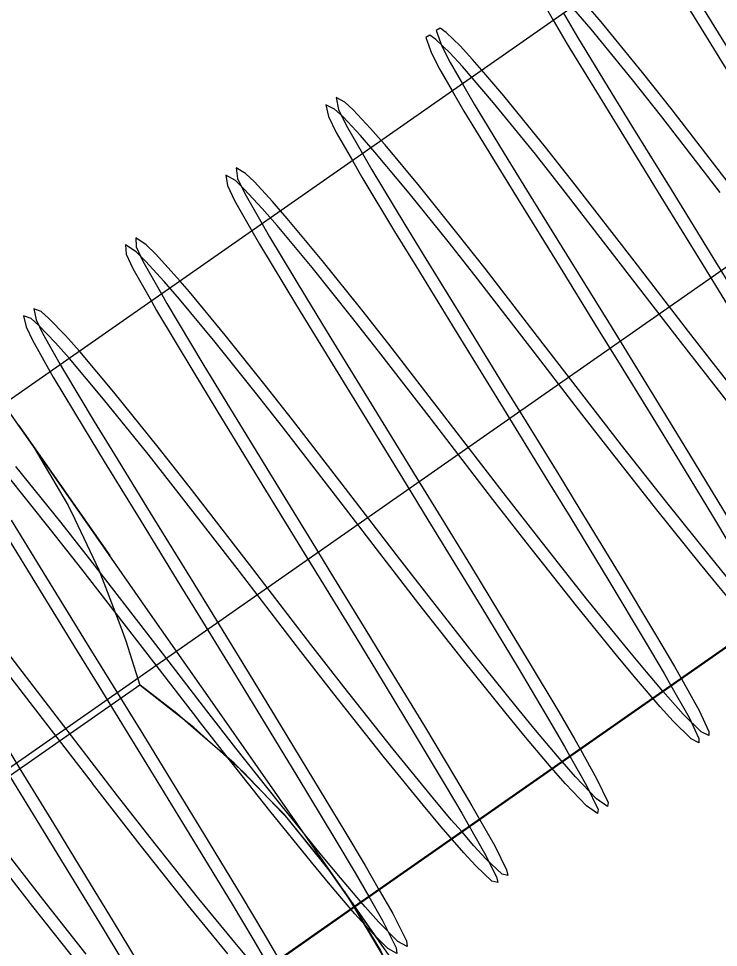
# Model space of a CAD drawing. Extents: x 1312564.2 to 1312581.5, y 1207298.4 to 1207352.6.
# Drawn here: x 1312566.98911 to 1312567.00766, y 1207330.74071 to 1207330.76533 of the extents above; entities that cross this region are included whole.
import ezdxf

# ---------------------------------------------------------------- set-up
doc = ezdxf.new("R2010")
doc.units = 0
for name, color, linetype in [('Level 15', 7, 'Continuous'), ('Level 22', 7, 'Continuous'), ('Level 62', 7, 'Continuous'), ('Level 9', 7, 'Continuous')]:
    doc.layers.add(name, color=color, linetype=linetype)

msp = doc.modelspace()

# ---------------------------------------------------------------- linework, layer by layer
at = {"layer": 'Level 15'}
msp.add_lwpolyline([(1312567.286025, 1207330.953062), (1312567.284513, 1207330.952006), (1312567.28412, 1207330.951731), (1312567.24172, 1207330.92211), (1312567.24172, 1207330.92211), (1312567.240183, 1207330.921036), (1312567.238674, 1207330.919982), (1312567.2372, 1207330.918952), (1312567.235768, 1207330.917952), (1312567.234383, 1207330.916984), (1312567.23305, 1207330.916053), (1312567.23305, 1207330.916053), (1312566.813251, 1207330.622775)], dxfattribs=at)
at = {"layer": 'Level 22'}
for p, q in [((1312567.017235, 1207330.77503), (1312566.988719, 1207330.755109)), ((1312567.026538, 1207330.761703), (1312566.998031, 1207330.741783)), ((1312566.998031, 1207330.741783), (1312566.983831, 1207330.731861)), ((1312566.998015, 1207330.741795), (1312566.984019, 1207330.732018))]:
    msp.add_line(p, q, dxfattribs=at)
msp.add_lwpolyline([(1312567.026767, 1207330.762993), (1312567.026535, 1207330.761719), (1312566.998015, 1207330.741795)], dxfattribs=at)
at = {"layer": 'Level 62'}
for p, q in [((1312566.993908, 1207330.746694), (1312566.993906, 1207330.746697)), ((1312566.991068, 1207330.745057), (1312566.991066, 1207330.74506)), ((1312567.001333, 1207330.744091), (1312567.001729, 1207330.743398)), ((1312567.001055, 1207330.743919), (1312567.00146, 1207330.74321))]:
    msp.add_line(p, q, dxfattribs=at)
for points in [[(1312567.006215, 1207330.767331), (1312567.006655, 1207330.766578), (1312567.007722, 1207330.764839), (1312567.008403, 1207330.763737), (1312567.009579, 1207330.761836), (1312567.010718, 1207330.759989), (1312567.011296, 1207330.759051), (1312567.012139, 1207330.757676), (1312567.01267, 1207330.756805), (1312567.013615, 1207330.755239), (1312567.014367, 1207330.753972), (1312567.014685, 1207330.753421)], [(1312567.005946, 1207330.767144), (1312567.006386, 1207330.76639), (1312567.007453, 1207330.764652), (1312567.008134, 1207330.763549), (1312567.00931, 1207330.761648), (1312567.01045, 1207330.759801), (1312567.011027, 1207330.758863), (1312567.01187, 1207330.757488), (1312567.012401, 1207330.756617), (1312567.013347, 1207330.755051), (1312567.014098, 1207330.753784), (1312567.014408, 1207330.753247)], [(1312567.007706, 1207330.760717), (1312567.006159, 1207330.76272), (1312567.005378, 1207330.763708), (1312567.004285, 1207330.76505), (1312567.003479, 1207330.765986), (1312567.00316, 1207330.76633), (1312567.002807, 1207330.766665), (1312567.00266, 1207330.766764), (1312567.002579, 1207330.766667), (1312567.002757, 1207330.766225), (1312567.002991, 1207330.765778), (1312567.003281, 1207330.765282)], [(1312567.014183, 1207330.75309), (1312567.013515, 1207330.753874), (1312567.012999, 1207330.754498), (1312567.011858, 1207330.755911), (1312567.010499, 1207330.757635), (1312567.009606, 1207330.758783), (1312567.007975, 1207330.760905), (1312567.006428, 1207330.762907), (1312567.005647, 1207330.763896), (1312567.004554, 1207330.765238), (1312567.004052, 1207330.765821)], [(1312567.00355, 1207330.765469), (1312567.003921, 1207330.764834), (1312567.004832, 1207330.763343), (1312567.005407, 1207330.762409), (1312567.006402, 1207330.760795), (1312567.007513, 1207330.758991), (1312567.00809, 1207330.758052), (1312567.008951, 1207330.756647), (1312567.008951, 1207330.756647), (1312567.009506, 1207330.755739), (1312567.010522, 1207330.754061), (1312567.011455, 1207330.752498), (1312567.011931, 1207330.751682), (1312567.012005, 1207330.751548)], [(1312567.003281, 1207330.765282), (1312567.003652, 1207330.764646), (1312567.004563, 1207330.763156), (1312567.005138, 1207330.762221), (1312567.006133, 1207330.760607), (1312567.007244, 1207330.758803), (1312567.007821, 1207330.757865), (1312567.008682, 1207330.75646), (1312567.008682, 1207330.75646), (1312567.009237, 1207330.755551), (1312567.010253, 1207330.753873), (1312567.011186, 1207330.75231), (1312567.011662, 1207330.751494), (1312567.011728, 1207330.751375)], [(1312567.011728, 1207330.751375), (1312567.012268, 1207330.750403), (1312567.012482, 1207330.749887), (1312567.012416, 1207330.749853), (1312567.012045, 1207330.750166), (1312567.011421, 1207330.750844), (1312567.01101, 1207330.751321), (1312567.010287, 1207330.752187), (1312567.009748, 1207330.752848), (1312567.008582, 1207330.754305), (1312567.007377, 1207330.755838), (1312567.006593, 1207330.756846), (1312567.005151, 1207330.758717), (1312567.003596, 1207330.760731), (1312567.002807, 1207330.76173), (1312567.001697, 1207330.763095), (1312567.000872, 1207330.764057), (1312567.000541, 1207330.764416), (1312567.00017, 1207330.764775), (1312567.00001, 1207330.76489), (1312566.999904, 1207330.764824), (1312567.000057, 1207330.76441), (1312567.000277, 1207330.76398), (1312567.000604, 1207330.763412)], [(1312567.001387, 1207330.763958), (1312567.00114, 1207330.764245), (1312567.00081, 1207330.764604), (1312567.000438, 1207330.764963), (1312567.000279, 1207330.765077), (1312567.000173, 1207330.765012), (1312567.000326, 1207330.764598), (1312567.000546, 1207330.764168), (1312567.000873, 1207330.763599)], [(1312567.01152, 1207330.751229), (1312567.011279, 1207330.751508), (1312567.010556, 1207330.752375), (1312567.010017, 1207330.753036), (1312567.008851, 1207330.754493), (1312567.007646, 1207330.756026), (1312567.006862, 1207330.757034), (1312567.00542, 1207330.758905), (1312567.003864, 1207330.760919), (1312567.003076, 1207330.761918), (1312567.001966, 1207330.763283), (1312567.001387, 1207330.763958)], [(1312567.000604, 1207330.763412), (1312567.000913, 1207330.762875), (1312567.001808, 1207330.761409), (1312567.002376, 1207330.760486), (1312567.003364, 1207330.758885), (1312567.004473, 1207330.75709), (1312567.00505, 1207330.756153), (1312567.005915, 1207330.754747), (1312567.006473, 1207330.753836), (1312567.007501, 1207330.752147), (1312567.008449, 1207330.750566), (1312567.008937, 1207330.749735), (1312567.009062, 1207330.749512)], [(1312567.000873, 1207330.763599), (1312567.001181, 1207330.763063), (1312567.002077, 1207330.761597), (1312567.002645, 1207330.760674), (1312567.003633, 1207330.759073), (1312567.004742, 1207330.757277), (1312567.005319, 1207330.756341), (1312567.006183, 1207330.754935), (1312567.006742, 1207330.754023), (1312567.007769, 1207330.752335), (1312567.008718, 1207330.750754), (1312567.009206, 1207330.749923), (1312567.009339, 1207330.749685)], [(1312566.998721, 1207330.762096), (1312566.99844, 1207330.762417), (1312566.997978, 1207330.762909), (1312566.997755, 1207330.763117), (1312566.997523, 1207330.763233), (1312566.997589, 1207330.762921), (1312566.997794, 1207330.762499), (1312566.998225, 1207330.761749)], [(1312567.009062, 1207330.749512), (1312567.009568, 1207330.748612), (1312567.009814, 1207330.748049), (1312567.009766, 1207330.74799), (1312567.009421, 1207330.748264), (1312567.00882, 1207330.748909), (1312567.00842, 1207330.749371), (1312567.00771, 1207330.750218), (1312567.007178, 1207330.750869), (1312567.006023, 1207330.75231), (1312567.004823, 1207330.753836), (1312567.00404, 1207330.754842), (1312567.002595, 1207330.756717), (1312567.001207, 1207330.758512), (1312567.000495, 1207330.759416), (1312566.999465, 1207330.760699), (1312566.998555, 1207330.76179), (1312566.998171, 1207330.762229), (1312566.997709, 1207330.762721), (1312566.997486, 1207330.762929), (1312566.997255, 1207330.763045), (1312566.99732, 1207330.762733), (1312566.997526, 1207330.762311), (1312566.997956, 1207330.761562)], [(1312567.008855, 1207330.749368), (1312567.008689, 1207330.749559), (1312567.007979, 1207330.750406), (1312567.007447, 1207330.751057), (1312567.006292, 1207330.752498), (1312567.005092, 1207330.754023), (1312567.004309, 1207330.75503), (1312567.002864, 1207330.756905), (1312567.001475, 1207330.7587), (1312567.000764, 1207330.759604), (1312566.999734, 1207330.760887), (1312566.998824, 1207330.761978), (1312566.998721, 1207330.762096)], [(1312566.998225, 1207330.761749), (1312566.998474, 1207330.761315), (1312566.999346, 1207330.759874), (1312566.999904, 1207330.758961), (1312567.00088, 1207330.757371), (1312567.001982, 1207330.75558), (1312567.002559, 1207330.754642), (1312567.003424, 1207330.753232), (1312567.003986, 1207330.752314), (1312567.005023, 1207330.75061), (1312567.005989, 1207330.749003), (1312567.006489, 1207330.748154), (1312567.006676, 1207330.747824)], [(1312566.997956, 1207330.761562), (1312566.998205, 1207330.761127), (1312566.999077, 1207330.759686), (1312566.999635, 1207330.758773), (1312567.000611, 1207330.757183), (1312567.001713, 1207330.755392), (1312567.00229, 1207330.754454), (1312567.003156, 1207330.753044), (1312567.003717, 1207330.752127), (1312567.004755, 1207330.750422), (1312567.00572, 1207330.748816), (1312567.006221, 1207330.747966), (1312567.006398, 1207330.747652)], [(1312567.006398, 1207330.747652), (1312567.006878, 1207330.746804), (1312567.007137, 1207330.746247), (1312567.007138, 1207330.746135), (1312567.006935, 1207330.746236), (1312567.006458, 1207330.746707), (1312567.006116, 1207330.747086), (1312567.005483, 1207330.747821), (1312567.004993, 1207330.748409), (1312567.003894, 1207330.749765), (1312567.002564, 1207330.751447), (1312567.001681, 1207330.752581), (1312567.000051, 1207330.754702), (1312566.998653, 1207330.756509), (1312566.997935, 1207330.757423), (1312566.996891, 1207330.758726), (1312566.995963, 1207330.759842), (1312566.995569, 1207330.760295), (1312566.995091, 1207330.76081), (1312566.994857, 1207330.761034), (1312566.994604, 1207330.761182), (1312566.994646, 1207330.760903), (1312566.994837, 1207330.760502), (1312566.995293, 1207330.759702)], [(1312566.996055, 1207330.760234), (1312566.995838, 1207330.760483), (1312566.99536, 1207330.760998), (1312566.995126, 1207330.761222), (1312566.994873, 1207330.76137), (1312566.994915, 1207330.761091), (1312566.995106, 1207330.76069), (1312566.995562, 1207330.759889)], [(1312567.006187, 1207330.747504), (1312567.005752, 1207330.748009), (1312567.005262, 1207330.748597), (1312567.004163, 1207330.749952), (1312567.002833, 1207330.751635), (1312567.00195, 1207330.752768), (1312567.00032, 1207330.75489), (1312566.998922, 1207330.756697), (1312566.998204, 1207330.757611), (1312566.99716, 1207330.758913), (1312566.996232, 1207330.76003), (1312566.996055, 1207330.760234)], [(1312566.995293, 1207330.759702), (1312566.995493, 1207330.759351), (1312566.996474, 1207330.757726), (1312566.997119, 1207330.75667), (1312566.998256, 1207330.754817), (1312566.999381, 1207330.752984), (1312566.999959, 1207330.752042), (1312567.000814, 1207330.750645), (1312567.001359, 1207330.74975), (1312567.002348, 1207330.748116), (1312567.003155, 1207330.746762), (1312567.00358, 1207330.746036), (1312567.003722, 1207330.745782)], [(1312566.995562, 1207330.759889), (1312566.995762, 1207330.759539), (1312566.996743, 1207330.757914), (1312566.997388, 1207330.756858), (1312566.998525, 1207330.755005), (1312566.99965, 1207330.753172), (1312567.000228, 1207330.75223), (1312567.001083, 1207330.750833), (1312567.001628, 1207330.749938), (1312567.002617, 1207330.748304), (1312567.003424, 1207330.74695), (1312567.003849, 1207330.746223), (1312567.004, 1207330.745954)], [(1312566.99339, 1207330.758372), (1312566.993236, 1207330.758549), (1312566.992741, 1207330.75909), (1312566.992494, 1207330.759332), (1312566.992216, 1207330.759515), (1312566.992231, 1207330.759275), (1312566.992407, 1207330.758895), (1312566.992898, 1207330.758028)], [(1312567.003722, 1207330.745782), (1312567.004161, 1207330.745001), (1312567.004467, 1207330.744361), (1312567.004452, 1207330.744258), (1312567.00416, 1207330.744461), (1312567.003604, 1207330.745044), (1312567.003224, 1207330.745476), (1312567.002544, 1207330.746282), (1312567.002029, 1207330.746909), (1312567.000901, 1207330.748313), (1312566.99972, 1207330.749814), (1312566.998945, 1207330.750813), (1312566.997507, 1207330.752686), (1312566.996102, 1207330.754503), (1312566.995377, 1207330.755427), (1312566.99432, 1207330.756749), (1312566.993373, 1207330.757893), (1312566.992968, 1207330.758361), (1312566.992472, 1207330.758902), (1312566.992225, 1207330.759144), (1312566.991947, 1207330.759328), (1312566.991962, 1207330.759087), (1312566.992138, 1207330.758707), (1312566.992629, 1207330.75784)], [(1312567.003516, 1207330.745638), (1312567.003493, 1207330.745664), (1312567.002812, 1207330.74647), (1312567.002298, 1207330.747097), (1312567.00117, 1207330.748501), (1312566.999989, 1207330.750002), (1312566.999214, 1207330.751), (1312566.997776, 1207330.752874), (1312566.996371, 1207330.754691), (1312566.995646, 1207330.755615), (1312566.994588, 1207330.756937), (1312566.993641, 1207330.758081), (1312566.99339, 1207330.758372)], [(1312566.992898, 1207330.758028), (1312566.993039, 1207330.75778), (1312566.993996, 1207330.756178), (1312566.994632, 1207330.755132), (1312566.995757, 1207330.753289), (1312566.996879, 1207330.75146), (1312566.997457, 1207330.750517), (1312566.998314, 1207330.749116), (1312566.998864, 1207330.748216), (1312566.999864, 1207330.746569), (1312567.000687, 1207330.745198), (1312567.001123, 1207330.744459), (1312567.001333, 1207330.744091)], [(1312566.992629, 1207330.75784), (1312566.99277, 1207330.757592), (1312566.993728, 1207330.75599), (1312566.994363, 1207330.754944), (1312566.995488, 1207330.753101), (1312566.99661, 1207330.751272), (1312566.997188, 1207330.750329), (1312566.998046, 1207330.748928), (1312566.998595, 1207330.748028), (1312566.999595, 1207330.746381), (1312567.000418, 1207330.74501), (1312567.000854, 1207330.744271), (1312567.001055, 1207330.743919)], [(1312566.990724, 1207330.75651), (1312566.990357, 1207330.756924), (1312566.989917, 1207330.757382), (1312566.989711, 1207330.757565), (1312566.989513, 1207330.757635), (1312566.989581, 1207330.757346), (1312566.989749, 1207330.75699), (1312566.990217, 1207330.756156)], [(1312567.00146, 1207330.74321), (1312567.001776, 1207330.742581), (1312567.001809, 1207330.742427), (1312567.001655, 1207330.742463), (1312567.001228, 1207330.742868), (1312567.00091, 1207330.743215), (1312567.00031, 1207330.743905), (1312566.99984, 1207330.744467), (1312566.998773, 1207330.745779), (1312566.997466, 1207330.747429), (1312566.996591, 1207330.748551), (1312566.994962, 1207330.750671), (1312566.993366, 1207330.752735), (1312566.992544, 1207330.753779), (1312566.991365, 1207330.755241), (1312566.990462, 1207330.756315), (1312566.990088, 1207330.756736), (1312566.989648, 1207330.757195), (1312566.989442, 1207330.757377), (1312566.989244, 1207330.757447), (1312566.989312, 1207330.757158), (1312566.98948, 1207330.756802), (1312566.989949, 1207330.755968)], [(1312567.000853, 1207330.743777), (1312567.000579, 1207330.744093), (1312567.000109, 1207330.744655), (1312566.999041, 1207330.745966), (1312566.997734, 1207330.747617), (1312566.99686, 1207330.748739), (1312566.995231, 1207330.750858), (1312566.993635, 1207330.752922), (1312566.992813, 1207330.753967), (1312566.991634, 1207330.755429), (1312566.990731, 1207330.756503), (1312566.990724, 1207330.75651)], [(1312566.990217, 1207330.756156), (1312566.9903, 1207330.756009), (1312566.991118, 1207330.754652), (1312566.991652, 1207330.753776), (1312566.992599, 1207330.75223), (1312566.993683, 1207330.750465), (1312566.994256, 1207330.749532), (1312566.995124, 1207330.748117), (1312566.995692, 1207330.747189), (1312566.996754, 1207330.745446), (1312566.997761, 1207330.743777), (1312566.998296, 1207330.742877), (1312566.998669, 1207330.742229)], [(1312566.989949, 1207330.755968), (1312566.990031, 1207330.755821), (1312566.990849, 1207330.754464), (1312566.991383, 1207330.753588), (1312566.99233, 1207330.752043), (1312566.993414, 1207330.750277), (1312566.993987, 1207330.749344), (1312566.994855, 1207330.747929), (1312566.995423, 1207330.747001), (1312566.996485, 1207330.745258), (1312566.997492, 1207330.743589), (1312566.998027, 1207330.742689), (1312566.998391, 1207330.742058)], [(1312566.991066, 1207330.74506), (1312566.989835, 1207330.74666), (1312566.988229, 1207330.74874), (1312566.987396, 1207330.749802), (1312566.986193, 1207330.751304), (1312566.98526, 1207330.752425), (1312566.984868, 1207330.752875), (1312566.984399, 1207330.753379), (1312566.984173, 1207330.753594), (1312566.983933, 1207330.753728), (1312566.983959, 1207330.753502), (1312566.984102, 1207330.753184), (1312566.984607, 1207330.75227), (1312566.985509, 1207330.750765), (1312566.986119, 1207330.74976), (1312566.987216, 1207330.747963), (1312566.988324, 1207330.746154), (1312566.988901, 1207330.745212), (1312566.989764, 1207330.743802), (1312566.990322, 1207330.74289), (1312566.991349, 1207330.741204), (1312566.99221, 1207330.739778)], [(1312566.998185, 1207330.741914), (1312566.997639, 1207330.742553), (1312566.997139, 1207330.743155), (1312566.996036, 1207330.744519), (1312566.99487, 1207330.745993), (1312566.9941, 1207330.746981), (1312566.99266, 1207330.748848), (1312566.991058, 1207330.750922), (1312566.99023, 1207330.751976), (1312566.98904, 1207330.753459)], [(1312566.993906, 1207330.746697), (1312566.993831, 1207330.746793), (1312566.992391, 1207330.74866), (1312566.990789, 1207330.750734), (1312566.989961, 1207330.751788), (1312566.988771, 1207330.753271)], [(1312566.990903, 1207330.740533), (1312566.989757, 1207330.741984), (1312566.988995, 1207330.742964), (1312566.98756, 1207330.744832), (1312566.986137, 1207330.746677), (1312566.985393, 1207330.747629), (1312566.98429, 1207330.749018), (1312566.98328, 1207330.750254), (1312566.982836, 1207330.750778), (1312566.982276, 1207330.75141), (1312566.981983, 1207330.751716), (1312566.981608, 1207330.752034), (1312566.981516, 1207330.75194), (1312566.981623, 1207330.751651), (1312566.982137, 1207330.750687), (1312566.983014, 1207330.749218), (1312566.983616, 1207330.748228), (1312566.984704, 1207330.746449), (1312566.985812, 1207330.744647), (1312566.986392, 1207330.743706), (1312566.987262, 1207330.742294), (1312566.987826, 1207330.741377), (1312566.988869, 1207330.739676)], [(1312566.988646, 1207330.751849), (1312566.989583, 1207330.750317), (1312566.990662, 1207330.748561), (1312566.991234, 1207330.747631), (1312566.992104, 1207330.746216), (1312566.992674, 1207330.745287), (1312566.993745, 1207330.743536), (1312566.994768, 1207330.741851), (1312566.995315, 1207330.740938), (1312566.996075, 1207330.739638)], [(1312566.988915, 1207330.752037), (1312566.989852, 1207330.750505), (1312566.990931, 1207330.748749), (1312566.991503, 1207330.747819), (1312566.992373, 1207330.746404), (1312566.992943, 1207330.745474), (1312566.994014, 1207330.743724), (1312566.995036, 1207330.742038), (1312566.995584, 1207330.741125), (1312566.996343, 1207330.739826)], [(1312566.995382, 1207330.740193), (1312566.994928, 1207330.740729), (1312566.993887, 1207330.741998), (1312566.9926, 1207330.743618), (1312566.991732, 1207330.74473), (1312566.990104, 1207330.746848), (1312566.988498, 1207330.748928)], [(1312567.006676, 1207330.747824), (1312567.007147, 1207330.746992), (1312567.007406, 1207330.746435), (1312567.007407, 1207330.746323), (1312567.007204, 1207330.746424), (1312567.006727, 1207330.746895), (1312567.006384, 1207330.747274), (1312567.006187, 1207330.747504)], [(1312566.998563, 1207330.741015), (1312566.998383, 1207330.741198), (1312566.998023, 1207330.7416), (1312566.99737, 1207330.742365), (1312566.996871, 1207330.742967), (1312566.995767, 1207330.744331), (1312566.994601, 1207330.745806), (1312566.993908, 1207330.746694)], [(1312566.988593, 1207330.746342), (1312566.98917, 1207330.7454), (1312566.990033, 1207330.74399), (1312566.990591, 1207330.743078), (1312566.991617, 1207330.741392), (1312566.992479, 1207330.739966)], [(1312567.004, 1207330.745954), (1312567.00443, 1207330.745189), (1312567.004736, 1207330.744549), (1312567.004721, 1207330.744445), (1312567.004429, 1207330.744649), (1312567.003873, 1207330.745231), (1312567.003516, 1207330.745638)], [(1312566.994659, 1207330.740541), (1312566.993618, 1207330.74181), (1312566.992331, 1207330.74343), (1312566.991463, 1207330.744542), (1312566.991068, 1207330.745057)], [(1312567.001729, 1207330.743398), (1312567.002045, 1207330.742769), (1312567.002078, 1207330.742615), (1312567.001924, 1207330.742651), (1312567.001497, 1207330.743056), (1312567.001179, 1207330.743402), (1312567.000853, 1207330.743777)], [(1312566.990634, 1207330.740345), (1312566.989488, 1207330.741796), (1312566.988726, 1207330.742776), (1312566.988191, 1207330.743473)], [(1312566.998669, 1207330.742229), (1312566.999028, 1207330.741606), (1312566.99939, 1207330.740886), (1312566.999407, 1207330.740737), (1312566.999164, 1207330.740867), (1312566.998651, 1207330.741386), (1312566.998292, 1207330.741788), (1312566.998185, 1207330.741914)], [(1312566.998391, 1207330.742058), (1312566.998759, 1207330.741418), (1312566.999121, 1207330.740698), (1312566.999138, 1207330.740549), (1312566.998895, 1207330.74068), (1312566.998563, 1207330.741015)]]:
    msp.add_lwpolyline(points, dxfattribs=at)
at = {"layer": 'Level 9'}
for p, q in [((1312566.989111, 1207330.754551), (1312566.989303, 1207330.754277)), ((1312566.989303, 1207330.754277), (1312566.989303, 1207330.754276)), ((1312566.990822, 1207330.752101), (1312566.990823, 1207330.752101)), ((1312566.996032, 1207330.744644), (1312566.996033, 1207330.744644)), ((1312566.998176, 1207330.741576), (1312566.99802, 1207330.741798)), ((1312566.998782, 1207330.740708), (1312566.998176, 1207330.741576))]:
    msp.add_line(p, q, dxfattribs=at)
for points in [[(1312566.989303, 1207330.754277), (1312566.989111, 1207330.754551), (1312566.987776, 1207330.756461), (1312566.986632, 1207330.7581), (1312566.985769, 1207330.759335), (1312566.985223, 1207330.760116), (1312566.985018, 1207330.760409), (1312566.984945, 1207330.760358), (1312566.984826, 1207330.760276), (1312566.984725, 1207330.760205), (1312566.984358, 1207330.759949), (1312566.984333, 1207330.759932), (1312566.983947, 1207330.759663), (1312566.973742, 1207330.752533)], [(1312566.989303, 1207330.754277), (1312566.991527, 1207330.751093), (1312566.991527, 1207330.751093)], [(1312566.990823, 1207330.752101), (1312566.989303, 1207330.754277), (1312566.989494, 1207330.753992), (1312566.990425, 1207330.752424), (1312566.990598, 1207330.752062), (1312566.991241, 1207330.750717), (1312566.991793, 1207330.749265), (1312566.991956, 1207330.748837), (1312566.992328, 1207330.747664)], [(1312566.989303, 1207330.754276), (1312566.990176, 1207330.753027), (1312566.990822, 1207330.752101)], [(1312567.001783, 1207330.736412), (1312567.001619, 1207330.736647), (1312567.001092, 1207330.737401), (1312567.000225, 1207330.738642), (1312566.999057, 1207330.740315), (1312566.997638, 1207330.742345), (1312566.996032, 1207330.744644), (1312566.99431, 1207330.747109), (1312566.992548, 1207330.749632), (1312566.990823, 1207330.752101)], [(1312566.990507, 1207330.728535), (1312567.000711, 1207330.735664), (1312567.000339, 1207330.736836), (1312567.000209, 1207330.737177), (1312566.999623, 1207330.738715), (1312566.999016, 1207330.739988), (1312566.998808, 1207330.740423), (1312566.997876, 1207330.741991), (1312566.997633, 1207330.742341), (1312566.997342, 1207330.74276), (1312566.996267, 1207330.744098), (1312566.995926, 1207330.744456), (1312566.995071, 1207330.745353), (1312566.993755, 1207330.746537), (1312566.993752, 1207330.74654), (1312566.992328, 1207330.747664), (1312566.982123, 1207330.740535)], [(1312566.99744, 1207330.742629), (1312566.99744, 1207330.742629), (1312566.997298, 1207330.742823), (1312566.996147, 1207330.744237), (1312566.995808, 1207330.744583), (1312566.994825, 1207330.74559), (1312566.993679, 1207330.746585), (1312566.993307, 1207330.746908), (1312566.992333, 1207330.747661)], [(1312566.99802, 1207330.741798), (1312566.997743, 1207330.742195), (1312566.997743, 1207330.742195)], [(1312566.997743, 1207330.742195), (1312566.998701, 1207330.740625), (1312566.998986, 1207330.74005)]]:
    msp.add_lwpolyline(points, dxfattribs=at)

doc.saveas('drawing.dxf')
